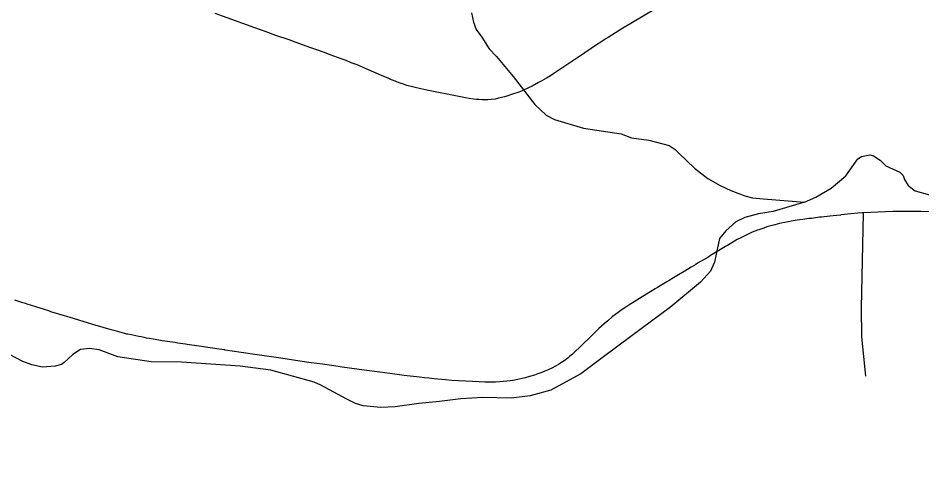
# Model space of a CAD drawing. Extents: x -19 to 366, y -4 to 359.
# Drawn here: x 145.477 to 146.509, y 188.183 to 188.692 of the extents above; entities that cross this region are included whole.
import ezdxf

# ---------------------------------------------------------------- set-up
doc = ezdxf.new("R2010")
doc.units = 0
for name, color, linetype in [('Level 31', 7, 'Continuous'), ('Level 35', 7, 'Continuous'), ('Level 45', 7, 'Continuous'), ('Level 60', 7, 'Continuous')]:
    doc.layers.add(name, color=color, linetype=linetype)

msp = doc.modelspace()

# ---------------------------------------------------------------- linework, layer by layer
at = {"layer": 'Level 31'}
for points in [[(146.2066, 188.7038), (146.1767, 188.6859), (146.1676, 188.6804), (146.1633, 188.6777), (146.1507, 188.6699), (146.1474, 188.6678), (146.1423, 188.6645), (146.1375, 188.6613), (146.118, 188.6483), (146.1148, 188.6461), (146.1093, 188.6424), (146.0934, 188.6316), (146.0887, 188.6286), (146.0848, 188.6262), (146.0803, 188.6235), (146.0751, 188.6205), (146.0711, 188.6183), (146.0638, 188.6144), (146.0497, 188.6079), (146.0405, 188.6046), (146.0361, 188.6031), (146.0323, 188.602), (146.0289, 188.6012), (146.0256, 188.6004), (146.0215, 188.5996), (146.0172, 188.5991), (146.0133, 188.5988), (146.0103, 188.5987), (146.007, 188.5987), (146.0031, 188.5989), (146.0002, 188.5991), (145.9968, 188.5995), (145.9921, 188.6002), (145.9879, 188.6009), (145.9819, 188.602), (145.9436, 188.6098), (145.9366, 188.6113), (145.9304, 188.6127), (145.9256, 188.6138), (145.9207, 188.6152), (145.9168, 188.6164), (145.9132, 188.6177), (145.9099, 188.619), (145.9055, 188.6207), (145.9032, 188.6216), (145.9001, 188.6229), (145.8917, 188.6265), (145.8768, 188.6331), (145.8638, 188.6385), (145.8571, 188.6411), (145.8513, 188.6434), (145.8456, 188.6456), (145.8333, 188.6501), (145.8265, 188.6526), (145.8168, 188.6562), (145.8112, 188.6582), (145.7933, 188.6645), (145.7861, 188.6671), (145.7711, 188.6722), (145.7601, 188.6762), (145.747, 188.6809), (145.7017, 188.6973)], [(147.0051, 188.4675), (146.5082, 188.4712), (146.4762, 188.4711), (146.4424, 188.4697), (146.4411, 188.4696), (146.436, 188.4692), (146.4282, 188.4685), (146.4172, 188.4673), (146.4161, 188.4672), (146.4079, 188.4663), (146.4039, 188.4658), (146.3946, 188.4648), (146.3923, 188.4646), (146.383, 188.4634), (146.38, 188.4631), (146.3731, 188.4621), (146.3696, 188.4616), (146.3669, 188.4612), (146.36, 188.4601), (146.3565, 188.4594), (146.3547, 188.4591), (146.3467, 188.4574), (146.3438, 188.4567), (146.3413, 188.4561), (146.3396, 188.4557), (146.3367, 188.4549), (146.3322, 188.4536), (146.3286, 188.4524), (146.3231, 188.4505), (146.3213, 188.4499), (146.3153, 188.4475), (146.3123, 188.4462), (146.3062, 188.4432), (146.3022, 188.4412), (146.2983, 188.4391), (146.2951, 188.4373), (146.287, 188.4325), (146.285, 188.4313), (146.2678, 188.4209), (146.2645, 188.4189), (146.253, 188.4121), (146.2508, 188.4108), (146.2457, 188.4077), (146.2414, 188.4051), (146.2376, 188.4028), (146.2311, 188.3989), (146.2253, 188.3954), (146.2204, 188.3925), (146.2179, 188.391), (146.2103, 188.3864), (146.207, 188.3844), (146.2045, 188.3829), (146.2016, 188.3812), (146.1895, 188.3738), (146.1866, 188.3721), (146.1804, 188.3682), (146.1756, 188.3651), (146.1711, 188.3621), (146.1669, 188.3593), (146.1622, 188.356), (146.1595, 188.3539), (146.1555, 188.3509), (146.1503, 188.3466), (146.1463, 188.3431), (146.1433, 188.3404), (146.1403, 188.3377), (146.1372, 188.3348), (146.1346, 188.3322), (146.1306, 188.3283), (146.1207, 188.3186), (146.1175, 188.3156), (146.114, 188.3122), (146.1117, 188.3101), (146.1099, 188.3085), (146.1071, 188.3061), (146.105, 188.3044), (146.1006, 188.3009), (146.0976, 188.2989), (146.0942, 188.2967), (146.09, 188.2943), (146.087, 188.2928), (146.0824, 188.2906), (146.0785, 188.2889), (146.0748, 188.2875), (146.0706, 188.286), (146.0666, 188.2846), (146.061, 188.2829), (146.0559, 188.2815), (146.0489, 188.2798), (146.0441, 188.2789), (146.0389, 188.2781), (146.0351, 188.2776), (146.0308, 188.2772), (146.0269, 188.2769), (146.0219, 188.2766), (146.018, 188.2765), (146.015, 188.2765), (146.0097, 188.2765), (146.0033, 188.2767), (145.988, 188.2775)], [(145.988, 188.2775), (145.9797, 188.278), (145.9722, 188.2785), (145.9648, 188.2791), (145.9518, 188.2803), (145.946, 188.2809), (145.9411, 188.2814), (145.9351, 188.282), (145.9176, 188.2842), (145.907, 188.2855), (145.89, 188.2878), (145.8721, 188.2902), (145.8467, 188.2937), (145.8375, 188.295), (145.8242, 188.2969), (145.8113, 188.2987), (145.7983, 188.3006), (145.7769, 188.3037), (145.7497, 188.3077), (145.7184, 188.3123), (145.7132, 188.3131), (145.7128, 188.3132), (145.7116, 188.3134), (145.7092, 188.3138), (145.7038, 188.3146), (145.7013, 188.315), (145.6908, 188.3165), (145.6883, 188.3169), (145.6834, 188.3176), (145.6697, 188.3196), (145.6678, 188.3198), (145.6589, 188.3211), (145.6559, 188.3216), (145.6412, 188.3238), (145.6375, 188.3244), (145.631, 188.3255), (145.6268, 188.3262), (145.6232, 188.3268), (145.6206, 188.3273), (145.617, 188.328), (145.6145, 188.3284), (145.6075, 188.3299), (145.6041, 188.3307), (145.6021, 188.3312), (145.6009, 188.3314), (145.5944, 188.3331), (145.589, 188.3346), (145.583, 188.3363), (145.562, 188.3424), (145.5571, 188.3438), (145.5398, 188.349), (145.5362, 188.3501), (145.5324, 188.3513), (145.5295, 188.3521), (145.5141, 188.3569), (145.5116, 188.3577), (145.4868, 188.3656), (145.485, 188.3662), (145.482, 188.3671), (145.4729, 188.3699)]]:
    msp.add_lwpolyline(points, dxfattribs=at)
at = {"layer": 'Level 35'}
for points in [[(145.9948, 188.6981), (145.997, 188.6875), (146, 188.679), (146.0065, 188.6703), (146.0149, 188.6568), (146.0233, 188.6481), (146.0422, 188.6254), (146.067, 188.5933), (146.0799, 188.581), (146.0893, 188.5761), (146.1227, 188.5663), (146.1658, 188.5599), (146.1774, 188.5552), (146.1973, 188.5526), (146.2203, 188.5464), (146.2273, 188.5421), (146.2315, 188.5378), (146.2494, 188.5206), (146.2647, 188.509), (146.2786, 188.5009), (146.2911, 188.4951), (146.3069, 188.4893)], [(146.3069, 188.4893), (146.3158, 188.487), (146.3281, 188.4856), (146.3752, 188.482), (146.3881, 188.4877), (146.4055, 188.4979), (146.4225, 188.512), (146.4361, 188.5314), (146.4404, 188.5341), (146.4499, 188.536), (146.4541, 188.5347), (146.4615, 188.53), (146.468, 188.5234), (146.4842, 188.5162), (146.4878, 188.5123), (146.4895, 188.5077), (146.4937, 188.5009), (146.5015, 188.4949), (146.518, 188.4902)], [(146.3752, 188.482), (146.3392, 188.4714), (146.3227, 188.4685), (146.3071, 188.4644), (146.2966, 188.4593), (146.2852, 188.4492), (146.2779, 188.4403), (146.274, 188.4226), (146.2724, 188.4135), (146.2677, 188.4033), (146.2562, 188.3904), (146.2225, 188.3623), (146.1765, 188.3285), (146.1456, 188.3055), (146.1197, 188.2861), (146.0853, 188.2674), (146.0616, 188.261), (146.04, 188.2581), (146.0077, 188.2588), (145.9825, 188.2574), (145.9581, 188.2545), (145.9346, 188.2521), (145.9074, 188.2483), (145.8909, 188.2474), (145.8708, 188.2495), (145.8619, 188.2522), (145.8521, 188.257), (145.8225, 188.2729), (145.8149, 188.2765), (145.7653, 188.2901), (145.7302, 188.2947), (145.6633, 188.2993), (145.6285, 188.2996), (145.5904, 188.3053), (145.5691, 188.3133), (145.5583, 188.315), (145.5478, 188.3138), (145.5391, 188.3081), (145.5293, 188.2989), (145.5261, 188.2968), (145.519, 188.2946), (145.5046, 188.2937), (145.4921, 188.2963), (145.4819, 188.3002), (145.4588, 188.3123)]]:
    msp.add_lwpolyline(points, dxfattribs=at)
at = {"layer": 'Level 45'}
msp.add_lwpolyline([(146.4423, 188.469), (146.4398, 188.3614), (146.4404, 188.3281), (146.4449, 188.2832)], dxfattribs=at)
at = {"layer": 'Level 60'}
for points in [[(154.1159, 1.8709), (153.9063, 10.4874), (153.696, 19.1041), (153.485, 27.7209), (153.2733, 36.3378), (153.0608, 44.9549), (152.8476, 53.5721), (152.6337, 62.1894), (152.419, 70.8069), (152.2036, 79.4245), (151.9875, 88.0422), (151.7707, 96.6601), (151.5531, 105.2782), (151.3348, 113.8963), (151.1158, 122.5147), (150.8961, 131.1331), (150.6757, 139.7517), (150.4545, 148.3704), (150.2326, 156.9893), (150.0101, 165.6083), (149.7867, 174.2275), (149.5627, 182.8468), (149.338, 191.4662), (149.1125, 200.0858), (148.8864, 208.7055), (148.6595, 217.3254), (148.4319, 225.9454), (148.2037, 234.5655), (147.9747, 243.1858), (147.745, 251.8063), (147.5146, 260.4269), (147.2835, 269.0476), (147.0517, 277.6685), (146.8191, 286.2895), (146.5859, 294.9106), (146.352, 303.5319), (146.1174, 312.1534), (145.8821, 320.775), (145.6461, 329.3967), (145.4094, 338.0186), (145.172, 346.6406)], [(146.7783, 1.697), (146.5788, 10.3131), (146.3785, 18.9294), (146.1776, 27.5458), (145.9759, 36.1624), (145.7736, 44.7791), (145.5705, 53.396), (145.3668, 62.013), (145.1624, 70.6301), (144.9572, 79.2474), (144.7514, 87.8648), (144.5449, 96.4823), (144.3377, 105.1), (144.1299, 113.7179), (143.9213, 122.3359), (143.712, 130.954), (143.5021, 139.5723), (143.2915, 148.1907), (143.0802, 156.8092), (142.8682, 165.4279), (142.6555, 174.0468), (142.4422, 182.6658), (142.2282, 191.2849), (142.0135, 199.9042), (141.7981, 208.5236), (141.582, 217.1432), (141.3653, 225.7629), (141.1479, 234.3828), (140.9298, 243.0028), (140.711, 251.623), (140.4916, 260.2433), (140.2715, 268.8638), (140.0508, 277.4844), (139.8293, 286.1051), (139.6072, 294.726), (139.3845, 303.3471), (139.161, 311.9683), (138.937, 320.5896), (138.7122, 329.2111), (138.4868, 337.8328), (138.2607, 346.4546)], [(0, 180.8999), (7.1228, 180.9044), (14.2457, 180.9176), (21.3685, 180.9397), (28.4912, 180.9706), (35.614, 181.0103), (42.7366, 181.0589), (49.8592, 181.1163), (56.9818, 181.1825), (64.1042, 181.2575), (71.2266, 181.3414), (78.3488, 181.4341), (85.4709, 181.5357), (92.5929, 181.646), (99.7147, 181.7652), (106.8364, 181.8933), (113.9579, 182.0301), (121.0793, 182.1758), (128.2005, 182.3303), (135.3214, 182.4936), (142.4422, 182.6658), (149.5627, 182.8468), (156.683, 183.0366), (163.8031, 183.2352), (170.9229, 183.4427), (178.0425, 183.659), (185.1617, 183.8841), (192.2807, 184.1181), (199.3994, 184.3608), (206.5178, 184.6124), (213.6359, 184.8728), (220.7537, 185.1421), (227.8711, 185.4201), (234.9881, 185.707), (242.1048, 186.0027), (249.2212, 186.3073), (256.3371, 186.6206), (263.4526, 186.9428), (270.5678, 187.2738), (277.6825, 187.6136), (284.7968, 187.9622), (291.9107, 188.3197), (299.0241, 188.6859), (306.1371, 189.061), (313.2495, 189.4449), (320.3615, 189.8377), (327.4731, 190.2392), (334.5841, 190.6495), (341.6946, 191.0687)]]:
    msp.add_spline(points, degree=3, dxfattribs=at)

doc.saveas('drawing.dxf')
